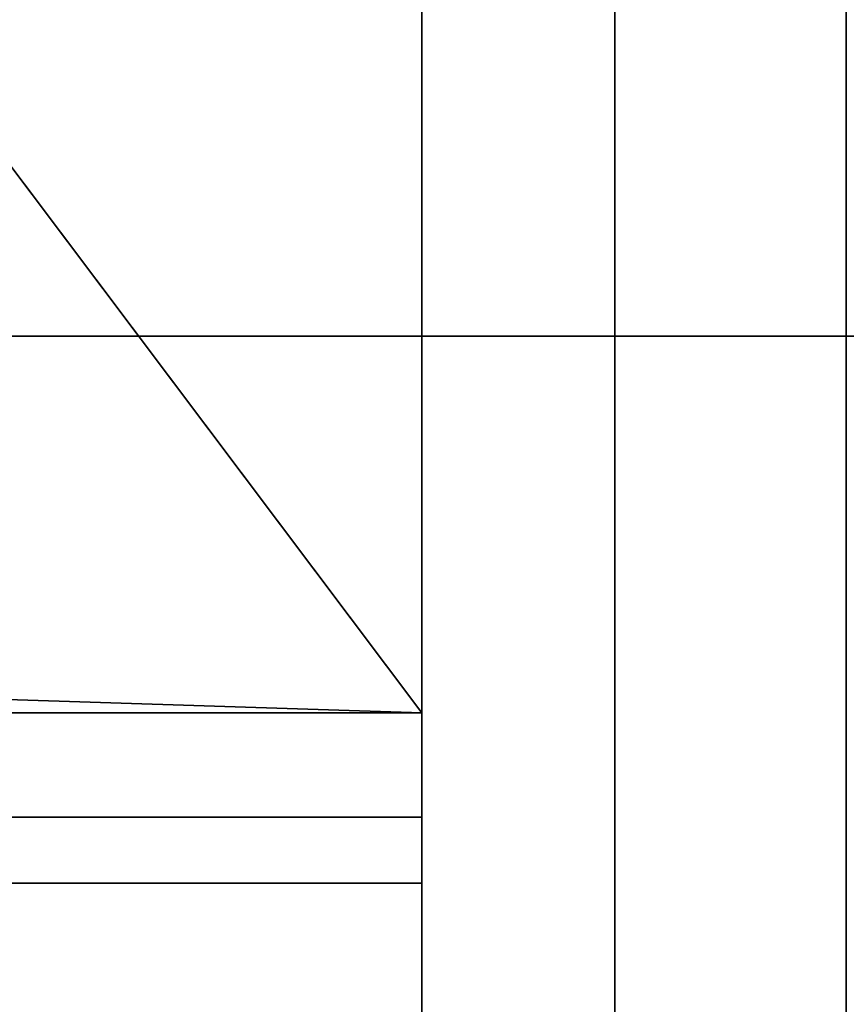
# Model space of a CAD drawing. Header units: millimetres. Extents: x -488 to 6688, y -115 to 115.
# Tile 365 of 656: x 309.92 to 314.2, y -18.46 to -13.36. Entities that reach past the tile are written whole.
import ezdxf

# ---------------------------------------------------------------- set-up
doc = ezdxf.new("R2010")
doc.units = ezdxf.units.MM
doc.layers.add('151', color=7, linetype='Continuous', true_color=0xffffff)

# ---------------------------------------------------------------- blocks, each defined once
blk = doc.blocks.new('UG_SURFACE_001')
at = {"layer": '151', "color": 252, "linetype": 'Continuous', "lineweight": 35}
for points in [[(487.5, -15, 2194.2501), (487.5, 115, 2194.2501), (-487.5, 115, 2194.2501), (-487.5, -15, 2194.2501)], [(-337.5, -15, 2044.25), (-337.5, 115, 2044.25), (337.5, 115, 2044.25), (337.5, -15, 2044.25)], [(487.5, -15, 2194.2501), (-487.5, -15, 2194.2501), (-337.5, -15, 2044.25), (337.5, -15, 2044.25)]]:
    blk.add_3dface(points, dxfattribs=at)
blk = doc.blocks.new('UG_SURFACE_049')
at = {"layer": '151', "color": 252, "linetype": 'Continuous', "lineweight": 35}
for points in [[(-297, 3.0145, -9.75), (-312, 3.0145, -9.75), (-312, -16.9528, -9.75), (312, -16.9528, -9.75)], [(297, 3.0145, -10.75), (312, 3.0145, -10.75), (312, -16.9528, -10.75), (-312, -16.9528, -10.75)], [(297, 3.0145, -9.75), (-297, 3.0145, -9.75), (312, -16.9528, -9.75)], [(312, -16.9528, -9.75), (312, 3.0145, -9.75), (297, 3.0145, -9.75)], [(312, -16.9528, -10.75), (312, 3.0145, -10.75), (312, 3.0145, -9.75), (312, -16.9528, -9.75)], [(-312, -17.8352, -9.9056), (312, -17.8352, -9.9056), (312, -16.9528, -9.75), (-312, -16.9528, -9.75)], [(-312, -16.9528, -10.75), (312, -16.9528, -10.75), (312, -17.4931, -10.8453), (-312, -17.4931, -10.8453)], [(312, -17.4931, -10.8453), (312, -16.9528, -10.75), (312, -16.9528, -9.75), (312, -17.8352, -9.9056)], [(-312, -17.4931, -10.8453), (312, -17.4931, -10.8453), (312, -23.6435, -13.0838), (-312, -23.6435, -13.0838)], [(312, -17.8352, -9.9056), (312, -23.9855, -12.1441), (312, -23.6435, -13.0838), (312, -17.4931, -10.8453)], [(-312, -23.9855, -12.1441), (312, -23.9855, -12.1441), (312, -17.8352, -9.9056), (-312, -17.8352, -9.9056)]]:
    blk.add_3dface(points, dxfattribs=at)
blk = doc.blocks.new('UG_SURFACE_065')
at = {"layer": '151', "color": 252, "linetype": 'Continuous', "lineweight": 35}
for points in [[(-314.2, -22.22, 2021.45), (314.2, -22.22, 2021.45), (314.2, 12.92, 2021.45), (-314.2, 12.92, 2021.45)], [(-313, -22.22, 2020.2501), (-313, 12.92, 2020.2501), (313, 12.92, 2020.2501), (313, -22.22, 2020.2501)], [(314.2, 12.92, 2021.45), (314.2, -22.22, 2021.45), (313, -22.22, 2020.2501), (313, 12.92, 2020.2501)], [(-353, -15, 2060.25), (353, -15, 2060.25), (351.8, -15, 2059.0501), (-351.8, -15, 2059.0501)], [(-353, -15, 2060.25), (-353, -22.22, 2060.25), (353, -22.22, 2060.25), (353, -15, 2060.25)], [(-351.8, -15, 2059.0501), (351.8, -15, 2059.0501), (351.8, -22.22, 2059.0501), (-351.8, -22.22, 2059.0501)]]:
    blk.add_3dface(points, dxfattribs=at)
blk = doc.blocks.new('UG_SURFACE_066')
at = {"layer": '151', "color": 252, "linetype": 'Continuous', "lineweight": 35}
for points in [[(313, -22.22, 2020.2501), (313, 12.92, 2020.2501), (313, 12.92, -10.75), (313, -22.22, -10.75)], [(314.2, 12.92, -10.75), (314.2, -22.22, -10.75), (313, -22.22, -10.75), (313, 12.92, -10.75)], [(313, 12.92, 2020.2501), (313, -22.22, 2020.2501), (314.2, -22.22, 2021.45), (314.2, 12.92, 2021.45)]]:
    blk.add_3dface(points, dxfattribs=at)

msp = doc.modelspace()

# ---------------------------------------------------------------- linework, layer by layer
at = {"layer": '151', "color": 251, "linetype": 'Continuous', "lineweight": -3, "true_color": 0x636466}
for p, q in [((313, -22.22, 2020.25), (313, 12.92, 2020.25)), ((313, -22.22, 2020.25), (313, 12.92, 2020.25)), ((313, -22.22, -10.75), (313, 12.92, -10.75)), ((314.2, -22.22, -10.75), (314.2, 12.92, -10.75)), ((314.2, -22.22, 2021.45), (314.2, 12.92, 2021.45)), ((314.2, -22.22, 2021.45), (314.2, 12.92, 2021.45)), ((312, -16.9528, -9.75), (312, 3.0145, -9.75)), ((312, -16.9528, -10.75), (312, 3.0145, -10.75)), ((-487.5, -15, 2194.25), (487.5, -15, 2194.25)), ((353, -15, 2060.25), (-353, -15, 2060.25)), ((351.8, -15, 2059.05), (-351.8, -15, 2059.05)), ((337.5, -15, 2044.25), (-337.5, -15, 2044.25)), ((312, -16.9528, -9.75), (-312, -16.9528, -9.75)), ((312, -16.9528, -10.75), (-312, -16.9528, -10.75)), ((312, -17.4931, -10.8453), (-312, -17.4931, -10.8453)), ((312, -23.6435, -13.0838), (312, -17.4931, -10.8453)), ((312, -17.8352, -9.9056), (-312, -17.8352, -9.9056)), ((312, -23.9855, -12.1441), (312, -17.8352, -9.9056))]:
    msp.add_line(p, q, dxfattribs=at)
at = {"layer": '151', "color": 251, "linetype": 'Continuous', "lineweight": -3, "true_color": 0x636466, "extrusion": (-1, 0, 0)}
for radius in [2.58, 1.58]:
    msp.add_arc((16.9528, -12.33, -312), radius, 70, 90, dxfattribs=at)

# ---------------------------------------------------------------- block references
at = {"layer": '151', "color": 251, "linetype": 'Continuous', "lineweight": -3, "true_color": 0x636466}
for name in ['UG_SURFACE_001', 'UG_SURFACE_065', 'UG_SURFACE_066', 'UG_SURFACE_049']:
    msp.add_blockref(name, (0, 0), dxfattribs=at)

doc.saveas('drawing.dxf')
